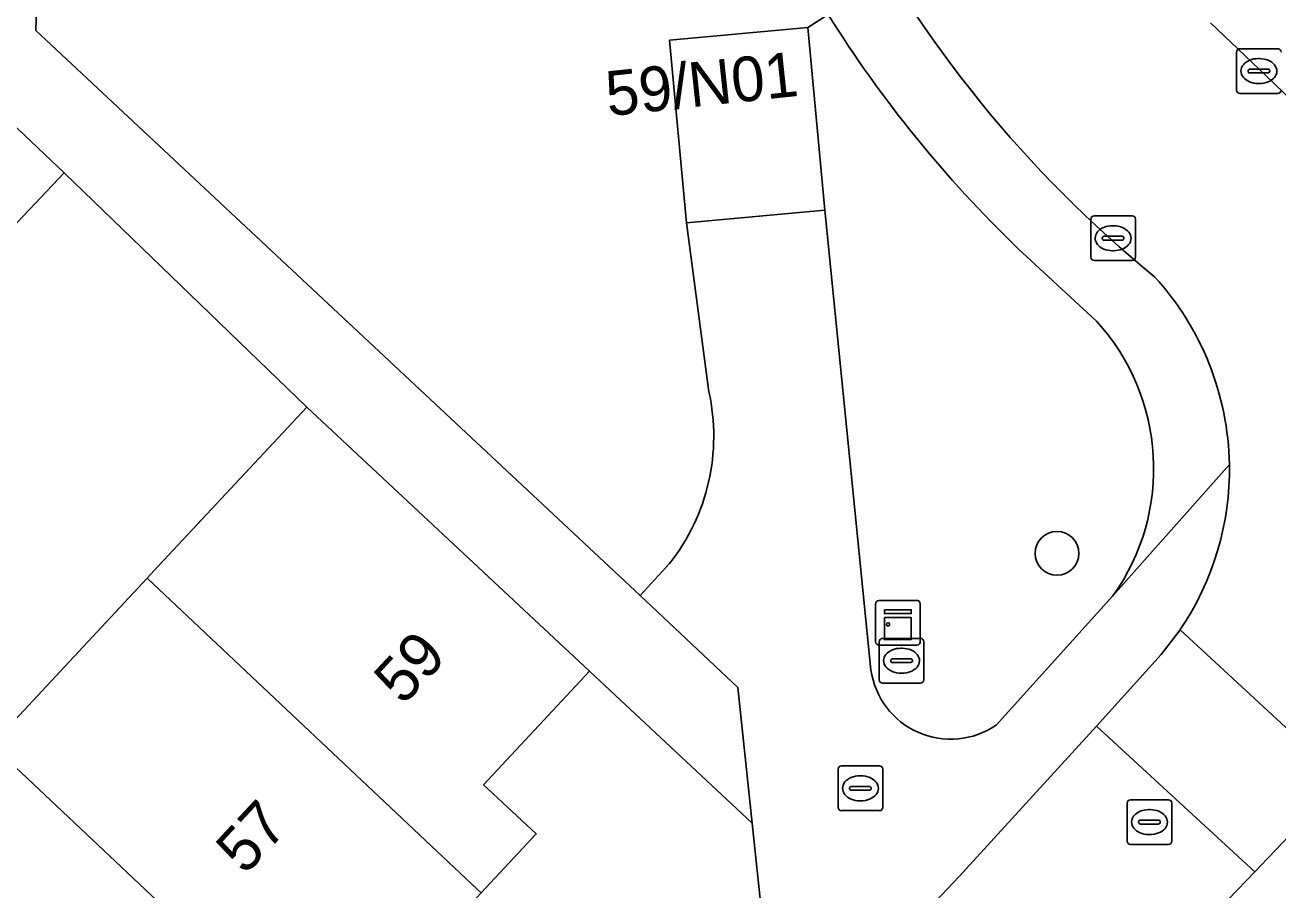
# Model space of a CAD drawing. Extents: x 158472 to 159562, y 388525 to 389606.
# Drawn here: x 159327.88 to 159355.92, y 389319.99 to 389339.34 of the extents above; entities that cross this region are included whole.
import ezdxf

# ---------------------------------------------------------------- set-up
doc = ezdxf.new("R2010")
doc.units = 0
for name, color, linetype in [('IMGEO_Berm_groen', 7, 'Continuous'), ('IMGEO_Boom', 7, 'Continuous'), ('IMGEO_Erf', 7, 'Continuous'), ('IMGEO_Gemengd_bos', 7, 'Continuous'), ('IMGEO_Kast', 7, 'Continuous'), ('IMGEO_Kolk', 7, 'Continuous'), ('IMGEO_Loofbos', 7, 'Continuous'), ('IMGEO_Pand', 7, 'Continuous'), ('IMGEO_Pand_nummerreeks', 7, 'Continuous'), ('IMGEO_Rijbaan_lokaal_open', 7, 'Continuous'), ('IMGEO_Rioolput', 7, 'Continuous'), ('IMGEO_Voetpad_open', 7, 'Continuous')]:
    doc.layers.add(name, color=color, linetype=linetype)

msp = doc.modelspace()

# ---------------------------------------------------------------- linework, layer by layer
at = {"layer": 'IMGEO_Berm_groen'}
msp.add_lwpolyline([(159359.889, 389320.983), (159357.921, 389323.104), (159357.585, 389322.695), (159357.491, 389322.588), (159357.362, 389322.453), (159355.395, 389320.389), (159354.811, 389319.777), (159344.08, 389308.293), (159344.394, 389305.068), (159333.102, 389293.181), (159329.997, 389293.361), (159328.634, 389291.939), (159326.156, 389289.355)], dxfattribs=at)
at = {"layer": 'IMGEO_Boom'}
msp.add_circle((159350.97, 389327.516), 0.489, dxfattribs=at)
at = {"layer": 'IMGEO_Erf'}
for points in [[(159327.128, 389323.236), (159330.607, 389326.961), (159330.769, 389327.135), (159334.181, 389330.789), (159328.748, 389336.03), (159325.085, 389332.16)], [(159316.291, 389289.564), (159344.383, 389319.287), (159344.15, 389321.478), (159340.511, 389324.877), (159338.139, 389322.337), (159339.315, 389321.239), (159338.084, 389319.921), (159336.889, 389318.642), (159335.721, 389319.733), (159333.438, 389317.289), (159331.224, 389314.918), (159332.35, 389313.866), (159331.074, 389312.499), (159329.884, 389311.225), (159328.677, 389312.352), (159326.391, 389309.904)]]:
    msp.add_lwpolyline(points, dxfattribs=at)
at = {"layer": 'IMGEO_Gemengd_bos'}
for points in [[(159345.846, 389339.576), (159345.396, 389339.284), (159345.778, 389335.198), (159346.807, 389324.912)], [(159351.858, 389332.71), (159350.097, 389334.339)], [(159349.61, 389323.674), (159352.222, 389326.563)]]:
    msp.add_lwpolyline(points, dxfattribs=at)
for centre, radius, start, end in [((159369.384, 389354.338), 27.784, 212.095, 226.0392), ((159348.229, 389329.411), 4.904, 324.5005, 42.2772), ((159348.591, 389325.16), 1.801, 187.8992, 304.4416)]:
    msp.add_arc(centre, radius, start, end, dxfattribs=at)
at = {"layer": 'IMGEO_Kast'}
for p, q in [((159346.987, 389326.463), (159347.828, 389326.463)), ((159347.828, 389326.463), (159346.987, 389326.463)), ((159346.912, 389325.538), (159346.912, 389326.379)), ((159346.912, 389326.379), (159346.912, 389325.538)), ((159347.912, 389326.388), (159347.912, 389325.547)), ((159347.912, 389325.547), (159347.912, 389326.388)), ((159347.837, 389325.463), (159346.996, 389325.463)), ((159346.996, 389325.463), (159347.837, 389325.463))]:
    msp.add_line(p, q, dxfattribs=at)
for points in [[(159347.107, 389326.253), (159347.707, 389326.253), (159347.707, 389326.168), (159347.107, 389326.168), (159347.107, 389326.253)], [(159347.107, 389326.078), (159347.707, 389326.078), (159347.707, 389325.589), (159347.107, 389325.589), (159347.107, 389326.078)]]:
    msp.add_lwpolyline(points, dxfattribs=at)
msp.add_circle((159347.191, 389325.927), 0.0377, dxfattribs=at)
for centre, start, end in [((159346.99, 389326.385), 92.4484, 184.2845), ((159346.99, 389326.385), 92.4484, 184.2845), ((159347.834, 389326.385), 2.4484, 94.2845), ((159347.834, 389326.385), 2.4484, 94.2845), ((159346.99, 389325.541), 182.4484, 274.2845), ((159346.99, 389325.541), 182.4484, 274.2845), ((159347.834, 389325.541), 272.4484, 4.2845), ((159347.834, 389325.541), 272.4484, 4.2845)]:
    msp.add_arc(centre, 0.0779, start, end, dxfattribs=at)
at = {"layer": 'IMGEO_Kolk'}
for p, q in [((159355.063, 389338.807), (159355.915, 389338.807)), ((159354.988, 389337.881), (159354.988, 389338.733)), ((159355.476, 389338.587), (159355.501, 389338.587)), ((159355.247, 389338.301), (159355.247, 389338.313)), ((159355.685, 389338.264), (159355.287, 389338.264)), ((159355.29, 389338.35), (159355.688, 389338.35)), ((159355.731, 389338.313), (159355.731, 389338.301)), ((159355.499, 389338.027), (159355.474, 389338.027)), ((159355.915, 389337.807), (159355.063, 389337.807)), ((159351.725, 389334.141), (159351.725, 389334.993)), ((159351.8, 389335.067), (159352.652, 389335.067)), ((159352.213, 389334.847), (159352.238, 389334.847)), ((159352.726, 389334.993), (159352.726, 389334.141)), ((159351.984, 389334.561), (159351.984, 389334.573)), ((159352.027, 389334.61), (159352.425, 389334.61)), ((159352.468, 389334.573), (159352.468, 389334.561)), ((159352.422, 389334.524), (159352.024, 389334.524)), ((159352.236, 389334.287), (159352.211, 389334.287)), ((159352.652, 389334.067), (159351.8, 389334.067))]:
    msp.add_line(p, q, dxfattribs=at)
for points in [[(159355.063, 389338.807), (159355.915, 389338.807)], [(159354.988, 389337.881), (159354.988, 389338.733)], [(159355.915, 389337.807), (159355.063, 389337.807)], [(159351.725, 389334.141), (159351.725, 389334.993)], [(159351.8, 389335.067), (159352.652, 389335.067)], [(159352.726, 389334.993), (159352.726, 389334.141)], [(159352.652, 389334.067), (159351.8, 389334.067)]]:
    msp.add_lwpolyline(points, dxfattribs=at)
for centre, radius, start, end in [((159355.065, 389338.731), 0.0765, 91.552, 178.448), ((159355.065, 389338.731), 0.0765, 91.552, 178.448), ((159355.913, 389338.731), 0.0765, 1.552, 88.448), ((159355.913, 389338.731), 0.0765, 1.552, 88.448), ((159355.287, 389338.31), 0.0403, 85.8775, 175.7526), ((159355.284, 389338.3), 0.0366, 178.938, 274.7102), ((159355.688, 389338.307), 0.043, 264.8664, 352.4533), ((159355.692, 389338.312), 0.0386, 1.7309, 96.639), ((159355.065, 389337.883), 0.0765, 181.552, 268.448), ((159355.065, 389337.883), 0.0765, 181.552, 268.448), ((159355.913, 389337.883), 0.0765, 271.552, 358.448), ((159355.913, 389337.883), 0.0765, 271.552, 358.448), ((159351.802, 389334.991), 0.0765, 91.552, 178.448), ((159351.802, 389334.991), 0.0765, 91.552, 178.448), ((159352.65, 389334.991), 0.0765, 1.552, 88.448), ((159352.65, 389334.991), 0.0765, 1.552, 88.448), ((159352.024, 389334.57), 0.0403, 85.8775, 175.7526), ((159352.021, 389334.56), 0.0366, 178.938, 274.7102), ((159352.425, 389334.567), 0.043, 264.8664, 352.4533), ((159352.429, 389334.572), 0.0386, 1.7309, 96.639), ((159351.802, 389334.143), 0.0765, 181.552, 268.448), ((159351.802, 389334.143), 0.0765, 181.552, 268.448), ((159352.65, 389334.143), 0.0765, 271.552, 358.448), ((159352.65, 389334.143), 0.0765, 271.552, 358.448)]:
    msp.add_arc(centre, radius, start, end, dxfattribs=at)
for centre, major_axis, ratio, start_param, end_param in [((159355.475, 389338.307), (-0.387, 0.002), 0.722429, 4.712389, 7.853982), ((159355.5, 389338.307), (-0.39, 0.002), 0.717154, 1.570796, 4.712389), ((159352.212, 389334.567), (-0.387, 0.002), 0.722429, 4.712389, 7.853982), ((159352.237, 389334.567), (-0.39, 0.002), 0.717154, 1.570796, 4.712389)]:
    msp.add_ellipse(centre, major_axis=major_axis, ratio=ratio, start_param=start_param, end_param=end_param, dxfattribs=at)
at = {"layer": 'IMGEO_Loofbos'}
for points in [[(159332.163, 389389.227), (159324.853, 389388.641), (159325.239, 389383.163), (159328.358, 389347.458), (159328.114, 389339.212), (159341.642, 389326.57), (159342.3, 389327.292)], [(159343.179, 389331.134), (159342.681, 389334.909), (159342.299, 389338.995), (159345.396, 389339.284), (159345.846, 389339.576)]]:
    msp.add_lwpolyline(points, dxfattribs=at)
msp.add_arc((159338.709, 389330.135), 4.58, 321.6284, 12.5981, dxfattribs=at)
at = {"layer": 'IMGEO_Pand'}
for points in [[(159345.396, 389339.284), (159342.299, 389338.995), (159342.681, 389334.909), (159345.778, 389335.198)], [(159325.085, 389332.16), (159328.748, 389336.03), (159326.678, 389337.989), (159323.01, 389334.113)], [(159338.084, 389319.921), (159339.315, 389321.239), (159338.139, 389322.337), (159340.511, 389324.877), (159334.181, 389330.789), (159330.769, 389327.135), (159330.607, 389326.961), (159338.004, 389319.997)], [(159338.084, 389319.921), (159338.004, 389319.997), (159330.607, 389326.961), (159327.128, 389323.236), (159333.335, 389317.386), (159333.438, 389317.289), (159335.721, 389319.733), (159336.889, 389318.642)], [(159327.128, 389323.236), (159323.648, 389319.511), (159330.991, 389312.578), (159331.074, 389312.499), (159332.35, 389313.866), (159331.224, 389314.918), (159333.438, 389317.289), (159333.335, 389317.386)]]:
    msp.add_lwpolyline(points, close=True, dxfattribs=at)
at = {"layer": 'IMGEO_Rijbaan_lokaal_open'}
for points in [[(159356.373, 389337.506), (159355.33, 389338.504), (159354.405, 389339.389)], [(159353.725, 389325.809), (159357.362, 389322.453), (159357.491, 389322.588), (159357.585, 389322.695), (159357.921, 389323.104)]]:
    msp.add_lwpolyline(points, dxfattribs=at)
for points in [[(159353.725, 389325.809), (159353.299, 389325.252), (159351.858, 389323.653), (159355.395, 389320.389), (159357.362, 389322.453)], [(159355.395, 389320.389), (159351.858, 389323.653), (159348.778, 389320.288), (159345.461, 389316.783), (159341.34, 389312.427), (159338.524, 389309.452), (159334.395, 389305.088), (159331.245, 389301.759), (159327.169, 389297.452), (159327.007, 389297.28), (159330.546, 389293.943), (159344.08, 389308.293), (159354.811, 389319.777)]]:
    msp.add_lwpolyline(points, close=True, dxfattribs=at)
for centre, radius, start, end in [((159370.342, 389354.718), 27.149, 184.3173, 230.7152), ((159348.462, 389329.398), 6.367, 0.971, 42.5565), ((159348.457, 389329.394), 6.372, 325.7667, 1.0083)]:
    msp.add_arc(centre, radius, start, end, dxfattribs=at)
at = {"layer": 'IMGEO_Rioolput'}
for p, q in [((159347.066, 389325.614), (159347.918, 389325.614)), ((159346.991, 389324.688), (159346.991, 389325.54)), ((159347.479, 389325.394), (159347.504, 389325.394)), ((159347.992, 389325.54), (159347.992, 389324.688)), ((159347.25, 389325.108), (159347.25, 389325.12)), ((159347.688, 389325.071), (159347.29, 389325.071)), ((159347.293, 389325.157), (159347.691, 389325.157)), ((159347.734, 389325.12), (159347.734, 389325.108)), ((159347.502, 389324.834), (159347.477, 389324.834)), ((159347.918, 389324.614), (159347.066, 389324.614)), ((159346.071, 389321.834), (159346.071, 389322.686)), ((159346.146, 389322.76), (159346.998, 389322.76)), ((159346.559, 389322.54), (159346.584, 389322.54)), ((159347.072, 389322.686), (159347.072, 389321.834)), ((159346.33, 389322.254), (159346.33, 389322.266)), ((159346.768, 389322.217), (159346.37, 389322.217)), ((159346.373, 389322.303), (159346.771, 389322.303)), ((159346.814, 389322.266), (159346.814, 389322.254)), ((159346.582, 389321.98), (159346.557, 389321.98)), ((159352.539, 389321.078), (159352.539, 389321.93)), ((159352.614, 389322.004), (159353.466, 389322.004)), ((159353.54, 389321.93), (159353.54, 389321.078)), ((159346.998, 389321.76), (159346.146, 389321.76)), ((159353.027, 389321.784), (159353.052, 389321.784)), ((159352.798, 389321.498), (159352.798, 389321.51)), ((159353.236, 389321.461), (159352.838, 389321.461)), ((159352.841, 389321.547), (159353.239, 389321.547)), ((159353.282, 389321.51), (159353.282, 389321.498)), ((159353.05, 389321.224), (159353.025, 389321.224)), ((159353.466, 389321.004), (159352.614, 389321.004))]:
    msp.add_line(p, q, dxfattribs=at)
for points in [[(159347.066, 389325.614), (159347.918, 389325.614)], [(159346.991, 389324.688), (159346.991, 389325.54)], [(159347.992, 389325.54), (159347.992, 389324.688)], [(159347.918, 389324.614), (159347.066, 389324.614)], [(159346.071, 389321.834), (159346.071, 389322.686)], [(159346.146, 389322.76), (159346.998, 389322.76)], [(159347.072, 389322.686), (159347.072, 389321.834)], [(159352.539, 389321.078), (159352.539, 389321.93)], [(159352.614, 389322.004), (159353.466, 389322.004)], [(159353.54, 389321.93), (159353.54, 389321.078)], [(159346.998, 389321.76), (159346.146, 389321.76)], [(159353.466, 389321.004), (159352.614, 389321.004)]]:
    msp.add_lwpolyline(points, dxfattribs=at)
for centre, radius, start, end in [((159347.068, 389325.538), 0.0765, 91.552, 178.448), ((159347.068, 389325.538), 0.0765, 91.552, 178.448), ((159347.916, 389325.538), 0.0765, 1.552, 88.448), ((159347.916, 389325.538), 0.0765, 1.552, 88.448), ((159347.29, 389325.117), 0.0403, 85.8775, 175.7526), ((159347.287, 389325.107), 0.0366, 178.938, 274.7102), ((159347.691, 389325.114), 0.043, 264.8664, 352.4533), ((159347.695, 389325.119), 0.0386, 1.7309, 96.639), ((159347.068, 389324.69), 0.0765, 181.552, 268.448), ((159347.068, 389324.69), 0.0765, 181.552, 268.448), ((159347.916, 389324.69), 0.0765, 271.552, 358.448), ((159347.916, 389324.69), 0.0765, 271.552, 358.448), ((159346.148, 389322.684), 0.0765, 91.552, 178.448), ((159346.148, 389322.684), 0.0765, 91.552, 178.448), ((159346.996, 389322.684), 0.0765, 1.552, 88.448), ((159346.996, 389322.684), 0.0765, 1.552, 88.448), ((159346.37, 389322.263), 0.0403, 85.8775, 175.7526), ((159346.367, 389322.253), 0.0366, 178.938, 274.7102), ((159346.771, 389322.26), 0.043, 264.8664, 352.4533), ((159346.775, 389322.265), 0.0386, 1.7309, 96.639), ((159352.616, 389321.928), 0.0765, 91.552, 178.448), ((159352.616, 389321.928), 0.0765, 91.552, 178.448), ((159353.464, 389321.928), 0.0765, 1.552, 88.448), ((159353.464, 389321.928), 0.0765, 1.552, 88.448), ((159346.148, 389321.836), 0.0765, 181.552, 268.448), ((159346.148, 389321.836), 0.0765, 181.552, 268.448), ((159346.996, 389321.836), 0.0765, 271.552, 358.448), ((159346.996, 389321.836), 0.0765, 271.552, 358.448), ((159352.838, 389321.507), 0.0403, 85.8775, 175.7526), ((159352.835, 389321.497), 0.0366, 178.938, 274.7102), ((159353.239, 389321.504), 0.043, 264.8664, 352.4533), ((159353.243, 389321.509), 0.0386, 1.7309, 96.639), ((159352.616, 389321.08), 0.0765, 181.552, 268.448), ((159352.616, 389321.08), 0.0765, 181.552, 268.448), ((159353.464, 389321.08), 0.0765, 271.552, 358.448), ((159353.464, 389321.08), 0.0765, 271.552, 358.448)]:
    msp.add_arc(centre, radius, start, end, dxfattribs=at)
for centre, major_axis, ratio, start_param, end_param in [((159347.478, 389325.114), (-0.387, 0.002), 0.722429, 4.712389, 7.853982), ((159347.503, 389325.114), (-0.39, 0.002), 0.717154, 1.570796, 4.712389), ((159346.558, 389322.26), (-0.387, 0.002), 0.722429, 4.712389, 7.853982), ((159346.583, 389322.26), (-0.39, 0.002), 0.717154, 1.570796, 4.712389), ((159353.026, 389321.504), (-0.387, 0.002), 0.722429, 4.712389, 7.853982), ((159353.051, 389321.504), (-0.39, 0.002), 0.717154, 1.570796, 4.712389)]:
    msp.add_ellipse(centre, major_axis=major_axis, ratio=ratio, start_param=start_param, end_param=end_param, dxfattribs=at)
at = {"layer": 'IMGEO_Voetpad_open'}
for points in [[(159326.678, 389337.989), (159328.748, 389336.03), (159334.181, 389330.789), (159340.511, 389324.877), (159344.15, 389321.478), (159343.828, 389324.515), (159341.642, 389326.57), (159328.114, 389339.212), (159328.358, 389347.458), (159325.239, 389383.163)], [(159354.405, 389339.389), (159355.33, 389338.504), (159356.373, 389337.506)], [(159346.807, 389324.912), (159345.778, 389335.198), (159342.681, 389334.909), (159343.179, 389331.134)], [(159350.097, 389334.339), (159351.858, 389332.71)], [(159354.828, 389329.506), (159352.222, 389326.563), (159349.61, 389323.674)], [(159352.222, 389326.563), (159354.828, 389329.506)], [(159342.3, 389327.292), (159341.642, 389326.57), (159343.828, 389324.515), (159344.15, 389321.478), (159344.383, 389319.287), (159316.291, 389289.564), (159315.348, 389288.566), (159303.651, 389276.19), (159296.345, 389268.673)], [(159351.858, 389323.653), (159353.299, 389325.252), (159353.725, 389325.809)], [(159326.808, 389297.797), (159330.884, 389302.104), (159331.245, 389301.759), (159334.395, 389305.088), (159334.034, 389305.433), (159338.163, 389309.797), (159338.524, 389309.452), (159341.34, 389312.427), (159340.979, 389312.772), (159345.1, 389317.128), (159345.461, 389316.783), (159348.778, 389320.288), (159351.858, 389323.653)]]:
    msp.add_lwpolyline(points, dxfattribs=at)
for centre, radius, start, end in [((159370.342, 389354.718), 27.149, 184.3173, 230.7152), ((159369.384, 389354.338), 27.784, 212.095, 226.0392), ((159348.462, 389329.398), 6.367, 0.971, 42.5565), ((159348.229, 389329.411), 4.904, 324.5005, 42.2772), ((159338.709, 389330.135), 4.58, 321.6284, 12.5981), ((159348.457, 389329.394), 6.372, 325.7667, 1.0083), ((159348.591, 389325.16), 1.801, 187.8992, 304.4416)]:
    msp.add_arc(centre, radius, start, end, dxfattribs=at)

# ---------------------------------------------------------------- texts
at = {"layer": 'IMGEO_Pand_nummerreeks'}
for s, rotation, p in [('59/N01', 6.102, (159340.927, 389337.297)), ('59', 47.0135, (159336.336, 389324.093)), ('57', 47.0135, (159332.8, 389320.299))]:
    msp.add_text(s, height=1, rotation=rotation, dxfattribs=at).set_placement(p)

doc.saveas('drawing.dxf')
